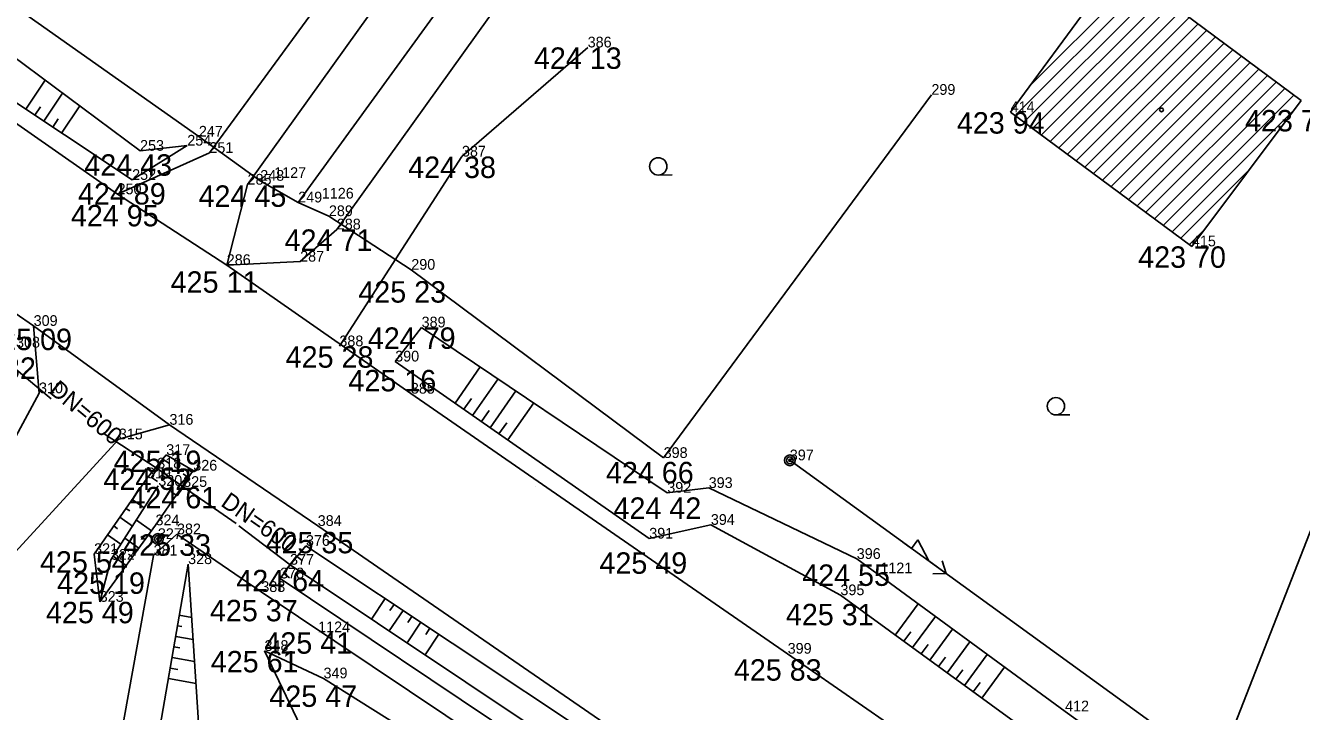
# Model space of a CAD drawing. Extents: x -559180 to -551373, y -1076947 to -1072071.
# Drawn here: x -554487.8 to -554428.4, y -1073709.1 to -1073677.1 of the extents above; entities that cross this region are included whole.
import ezdxf

# ---------------------------------------------------------------- set-up
doc = ezdxf.new("R2010")
doc.units = 0
for name, color, linetype in [('12_PLOTY', 7, 'Continuous'), ('14_BUDOVY', 7, 'Continuous'), ('17_KOMUNIKACE', 7, 'Continuous'), ('1_VODA_ZN', 7, 'Continuous'), ('20_EL_ZN', 7, 'Continuous'), ('26_SRAFY', 7, 'Continuous'), ('27_HRANA_PATA', 7, 'Continuous'), ('32', 7, 'Continuous'), ('3_BODY', 7, 'Continuous'), ('40_KANAL_ZN', 7, 'Continuous'), ('45_ZN_KULTURY', 7, 'Continuous'), ('47_ZN_STAV_OBJ$', 7, 'Continuous'), ('49_POPIS_KANAL', 7, 'Continuous'), ('6_VYSKY', 7, 'Continuous'), ('NNnadzemní', 7, 'Continuous')]:
    doc.layers.add(name, color=color, linetype=linetype)

# ---------------------------------------------------------------- blocks, each defined once
blk = doc.blocks.new('POINT_DISPLAY')
blk.add_line((0, 0), (0, 0))
blk = doc.blocks.new('BZ')
at = {"layer": '47_ZN_STAV_OBJ$'}
blk.add_circle((0, 0), 0.0875, dxfattribs=at)
blk = doc.blocks.new('JS600')
at = {"layer": '49_POPIS_KANAL'}
blk.add_text('DN=600', height=0.8, rotation=0.00002, dxfattribs=at).set_placement((0.752, -0.172))
blk = doc.blocks.new('SLB')
at = {"layer": '20_EL_ZN'}
for radius in [0.25, 0.158, 0.05]:
    blk.add_circle((0, 0), radius, dxfattribs=at)
blk = doc.blocks.new('VYUST')
at = {"layer": '40_KANAL_ZN'}
for p, q in [((-0.35, 0.5), (0, 0.5)), ((0, 0.5), (0, -0.5)), ((0, 0), (3, 0.001)), ((-0.35, -0.5), (0, -0.5))]:
    blk.add_line(p, q, dxfattribs=at)
blk = doc.blocks.new('ZAHRAD')
at = {"layer": '45_ZN_KULTURY'}
blk.add_line((0, 0), (0.65, 0.003), dxfattribs=at)
blk.add_circle((0, 0.403), 0.403, dxfattribs=at)
blk = doc.blocks.new('ELNN')
at = {"layer": '20_EL_ZN'}
for p, q in [((0, 0), (0.5, 0)), ((0.5, 0), (0.5, 0.5)), ((0.5, 0.5), (1.5, 0)), ((1.5, 0), (2.5, 0))]:
    blk.add_line(p, q, dxfattribs=at)
blk.add_lwpolyline([(2, 0.375), (2.5, 0), (2, -0.375)], dxfattribs=at)

msp = doc.modelspace()

# ---------------------------------------------------------------- linework, layer by layer
at = {"layer": '12_PLOTY'}
for p, q in [((-554475.14, -1073685.33), (-554461.21, -1073666.1)), ((-554479.77, -1073682.26), (-554489.51, -1073675.37)), ((-554458.11, -1073697.25), (-554445.63, -1073680.31)), ((-554479.77, -1073682.26), (-554476.91, -1073684.32)), ((-554476.91, -1073684.32), (-554475.14, -1073685.33)), ((-554475.14, -1073685.33), (-554473.71, -1073685.97)), ((-554473.71, -1073685.97), (-554469.87, -1073688.47)), ((-554458.11, -1073697.25), (-554469.87, -1073688.47)), ((-554423.76, -1073689.88), (-554431.97, -1073710.88)), ((-554481.88, -1073701.8), (-554480.79, -1073700.81)), ((-554480.79, -1073700.81), (-554476.86, -1073703.5)), ((-554483.43, -1073710.41), (-554481.88, -1073701.8)), ((-554476.86, -1073703.5), (-554457.84, -1073716.24))]:
    msp.add_line(p, q, dxfattribs=at)
at = {"layer": '14_BUDOVY'}
for p, q in [((-554436.9, -1073674.243), (-554441.94, -1073681.12)), ((-554428.4, -1073680.58), (-554436.9, -1073674.243)), ((-554433.49, -1073687.38), (-554428.4, -1073680.58)), ((-554441.94, -1073681.12), (-554433.49, -1073687.38))]:
    msp.add_line(p, q, dxfattribs=at)
at = {"layer": '17_KOMUNIKACE'}
for p, q in [((-554479.28, -1073683.02), (-554464.19, -1073662.369)), ((-554462.56, -1073663.56), (-554477.5, -1073684.5)), ((-554473.34, -1073686.59), (-554465.66, -1073675.86)), ((-554461.65, -1073678.1), (-554467.51, -1073683.19)), ((-554491.54, -1073679.37), (-554483.56, -1073684.95)), ((-554483.56, -1073684.95), (-554479.28, -1073683.02)), ((-554467.51, -1073683.19), (-554473.22, -1073692.04)), ((-554477.5, -1073684.5), (-554478.47, -1073688.25)), ((-554496.41, -1073684.98), (-554487.47, -1073691.09)), ((-554483.56, -1073684.95), (-554478.47, -1073688.25)), ((-554475.05, -1073688.09), (-554473.34, -1073686.59)), ((-554478.47, -1073688.25), (-554475.05, -1073688.09)), ((-554478.47, -1073688.25), (-554469.89, -1073694.25)), ((-554487.47, -1073691.09), (-554487.22, -1073694.23)), ((-554487.47, -1073691.09), (-554481.14, -1073695.7)), ((-554487.22, -1073694.23), (-554490.89, -1073701.05)), ((-554469.89, -1073694.25), (-554452.33, -1073706.38)), ((-554483.5, -1073696.38), (-554481.14, -1073695.7)), ((-554481.14, -1073695.7), (-554474.23, -1073700.42)), ((-554490.21, -1073703.68), (-554483.5, -1073696.38)), ((-554474.23, -1073700.42), (-554457.02, -1073712.27)), ((-554452.33, -1073706.38), (-554440.24, -1073714.78))]:
    msp.add_line(p, q, dxfattribs=at)
at = {"layer": '26_SRAFY'}
for p, q in [((-554486.928, -1073679.632), (-554487.829, -1073680.987)), ((-554486.124, -1073680.23), (-554486.996, -1073681.541)), ((-554487.147, -1073680.864), (-554487.413, -1073681.264)), ((-554485.321, -1073680.828), (-554486.164, -1073682.095)), ((-554486.323, -1073681.431), (-554486.58, -1073681.818)), ((-554466.653, -1073693.003), (-554467.833, -1073694.694)), ((-554465.823, -1073693.562), (-554467.013, -1073695.267)), ((-554467.067, -1073694.471), (-554467.423, -1073694.98)), ((-554464.994, -1073694.12), (-554466.193, -1073695.839)), ((-554466.244, -1073695.039), (-554466.603, -1073695.553)), ((-554464.164, -1073694.679), (-554465.373, -1073696.411)), ((-554465.422, -1073695.607), (-554465.783, -1073696.125)), ((-554482.321, -1073699.581), (-554482.881, -1073699.191)), ((-554482.994, -1073699.722), (-554483.167, -1073699.601)), ((-554483.556, -1073700.549), (-554483.738, -1073700.422)), ((-554482.86, -1073700.424), (-554483.452, -1073700.012)), ((-554482.682, -1073700.145), (-554481.983, -1073700.654)), ((-554483.4, -1073701.267), (-554484.024, -1073700.832)), ((-554483.222, -1073700.989), (-554482.571, -1073701.463)), ((-554482.479, -1073700.911), (-554482.277, -1073701.059)), ((-554483.054, -1073701.73), (-554482.866, -1073701.867)), ((-554483.763, -1073701.832), (-554483.16, -1073702.271)), ((-554471.726, -1073704.765), (-554471.088, -1073703.806)), ((-554470.863, -1073704.371), (-554470.672, -1073704.083)), ((-554446.255, -1073704.05), (-554447.317, -1073705.509)), ((-554480.105, -1073704.685), (-554480.681, -1073704.586)), ((-554470.894, -1073705.32), (-554470.256, -1073704.36)), ((-554470.031, -1073704.925), (-554469.839, -1073704.637)), ((-554445.448, -1073704.641), (-554446.508, -1073706.097)), ((-554480.558, -1073705.114), (-554480.766, -1073705.078)), ((-554470.063, -1073705.876), (-554469.423, -1073704.914)), ((-554469.199, -1073705.48), (-554469.007, -1073705.191)), ((-554444.641, -1073705.232), (-554445.7, -1073706.685)), ((-554480.037, -1073705.712), (-554480.851, -1073705.571)), ((-554469.231, -1073706.431), (-554468.59, -1073705.468)), ((-554446.594, -1073705.366), (-554446.912, -1073705.803)), ((-554443.835, -1073705.823), (-554444.891, -1073707.274)), ((-554480.656, -1073706.112), (-554480.936, -1073706.064)), ((-554445.786, -1073705.955), (-554446.104, -1073706.391)), ((-554443.028, -1073706.413), (-554444.083, -1073707.862)), ((-554480.755, -1073707.11), (-554481.106, -1073707.049)), ((-554479.969, -1073706.738), (-554481.021, -1073706.557)), ((-554444.978, -1073706.544), (-554445.295, -1073706.98)), ((-554442.221, -1073707.004), (-554443.274, -1073708.451)), ((-554479.901, -1073707.765), (-554481.191, -1073707.542)), ((-554444.17, -1073707.133), (-554444.487, -1073707.568)), ((-554443.362, -1073707.722), (-554443.678, -1073708.157))]:
    msp.add_line(p, q, dxfattribs=at)
at = {"layer": '27_HRANA_PATA'}
for p, q in [((-554492.01, -1073675.85), (-554482.51, -1073682.92)), ((-554491.25, -1073678.71), (-554482.88, -1073684.28)), ((-554482.88, -1073684.28), (-554480.31, -1073682.68)), ((-554482.51, -1073682.92), (-554480.31, -1073682.68)), ((-554469.39, -1073691.16), (-554470.62, -1073692.75)), ((-554469.39, -1073691.16), (-554457.94, -1073698.87)), ((-554470.62, -1073692.75), (-554458.78, -1073701.01)), ((-554481.29, -1073697.11), (-554482.19, -1073698.2)), ((-554481.29, -1073697.11), (-554480.03, -1073697.84)), ((-554481.79, -1073700.39), (-554480.03, -1073697.84)), ((-554481.71, -1073697.74), (-554480.5, -1073698.6)), ((-554482.19, -1073698.2), (-554484.65, -1073701.73)), ((-554481.66, -1073698.55), (-554483.87, -1073702)), ((-554457.94, -1073698.87), (-554456.01, -1073698.65)), ((-554456.01, -1073698.65), (-554449.11, -1073701.96)), ((-554484.39, -1073703.96), (-554481.79, -1073700.39)), ((-554458.78, -1073701.01), (-554455.91, -1073700.37)), ((-554455.91, -1073700.37), (-554449.87, -1073703.65)), ((-554484.65, -1073701.73), (-554484.39, -1073703.96)), ((-554474.78, -1073701.35), (-554457.33, -1073712.96)), ((-554483.87, -1073702), (-554484.39, -1073703.96)), ((-554480.27, -1073702.2), (-554481.57, -1073709.74)), ((-554480.27, -1073702.2), (-554479.78, -1073709.59)), ((-554475.52, -1073702.23), (-554458.11, -1073713.86)), ((-554449.11, -1073701.96), (-554439.4, -1073709.07)), ((-554475.98, -1073702.87), (-554458.52, -1073714.58)), ((-554449.87, -1073703.65), (-554439.14, -1073711.46)), ((-554476.71, -1073706.25), (-554473.96, -1073707.53)), ((-554476.71, -1073706.25), (-554475.03, -1073709.76)), ((-554473.96, -1073707.53), (-554465.62, -1073712.78)), ((-554439.4, -1073709.07), (-554426.05, -1073718.69))]:
    msp.add_line(p, q, dxfattribs=at)
msp.add_lwpolyline([(-554474.78, -1073701.35), (-554475.52, -1073702.23), (-554475.98, -1073702.87)], dxfattribs=at)
at = {"layer": '32'}
for p, q in [((-554440.963, -1073679.808), (-554436.04, -1073674.884)), ((-554441.727, -1073681.278), (-554435.635, -1073675.186)), ((-554441.321, -1073681.579), (-554435.23, -1073675.488)), ((-554440.914, -1073681.88), (-554434.825, -1073675.79)), ((-554440.508, -1073682.181), (-554434.419, -1073676.092)), ((-554440.102, -1073682.482), (-554434.014, -1073676.394)), ((-554439.696, -1073682.783), (-554433.609, -1073676.696)), ((-554439.29, -1073683.084), (-554433.204, -1073676.998)), ((-554438.883, -1073683.384), (-554432.799, -1073677.3)), ((-554438.477, -1073683.685), (-554432.394, -1073677.602)), ((-554438.071, -1073683.986), (-554431.989, -1073677.904)), ((-554437.665, -1073684.287), (-554431.584, -1073678.206)), ((-554437.259, -1073684.588), (-554431.179, -1073678.508)), ((-554436.852, -1073684.889), (-554430.774, -1073678.81)), ((-554436.446, -1073685.19), (-554430.369, -1073679.112)), ((-554436.04, -1073685.491), (-554429.963, -1073679.414)), ((-554435.634, -1073685.792), (-554429.558, -1073679.716)), ((-554435.228, -1073686.093), (-554429.153, -1073680.018)), ((-554434.821, -1073686.394), (-554428.748, -1073680.32)), ((-554434.415, -1073686.695), (-554428.695, -1073680.975)), ((-554434.009, -1073686.995), (-554430.8, -1073683.787)), ((-554433.603, -1073687.296), (-554432.905, -1073686.598))]:
    msp.add_line(p, q, dxfattribs=at)
at = {"layer": 'NNnadzemní'}
msp.add_line((-554426.46, -1073716.03), (-554452.23, -1073697.36), dxfattribs=at)

# ---------------------------------------------------------------- block references
at = {"layer": '1_VODA_ZN'}
for p in [(-554461.65, -1073678.1), (-554445.63, -1073680.31), (-554428.4, -1073680.58), (-554441.94, -1073681.12), (-554480.31, -1073682.68), (-554479.77, -1073682.26), (-554482.51, -1073682.92), (-554479.28, -1073683.02), (-554467.51, -1073683.19), (-554482.88, -1073684.28), (-554477.5, -1073684.5), (-554476.91, -1073684.32), (-554476.26, -1073684.19), (-554483.56, -1073684.95), (-554475.14, -1073685.33), (-554474.04, -1073685.15), (-554473.71, -1073685.97), (-554473.34, -1073686.59), (-554433.49, -1073687.38), (-554478.47, -1073688.25), (-554475.05, -1073688.09), (-554469.87, -1073688.47), (-554487.47, -1073691.09), (-554469.39, -1073691.16), (-554473.22, -1073692.04), (-554470.62, -1073692.75), (-554487.22, -1073694.23), (-554469.89, -1073694.25), (-554481.14, -1073695.7), (-554483.5, -1073696.38), (-554481.29, -1073697.11), (-554458.11, -1073697.25), (-554452.23, -1073697.36), (-554481.71, -1073697.74), (-554480.03, -1073697.84), (-554482.19, -1073698.2), (-554481.66, -1073698.55), (-554480.5, -1073698.6), (-554464.101, -1073698.571), (-554464.1, -1073698.57), (-554456.01, -1073698.65), (-554457.94, -1073698.87), (-554481.79, -1073700.39), (-554474.23, -1073700.42), (-554455.91, -1073700.37), (-554481.68, -1073701.03), (-554480.79, -1073700.81), (-554458.78, -1073701.01), (-554484.65, -1073701.73), (-554474.78, -1073701.35), (-554483.87, -1073702), (-554481.88, -1073701.8), (-554480.27, -1073702.2), (-554475.52, -1073702.23), (-554449.11, -1073701.96), (-554475.98, -1073702.87), (-554448.01, -1073702.63), (-554476.86, -1073703.5), (-554484.39, -1073703.96), (-554449.87, -1073703.65), (-554474.21, -1073705.38), (-554476.71, -1073706.25), (-554452.33, -1073706.38), (-554473.96, -1073707.53), (-554439.4, -1073709.07)]:
    msp.add_blockref('POINT_DISPLAY', p, dxfattribs=at)
at = {"layer": '20_EL_ZN'}
for p in [(-554452.23, -1073697.36), (-554481.68, -1073701.03)]:
    msp.add_blockref('SLB', p, dxfattribs=at)
at = {"layer": '20_EL_ZN', "xscale": 0.9999997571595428, "yscale": 0.9999997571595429, "rotation": -35.922644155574}
msp.add_blockref('ELNN', (-554446.966, -1073701.173), dxfattribs=at)
at = {"layer": '32'}
msp.add_blockref('POINT_DISPLAY', (-554439.839, -1073678.289), dxfattribs=at)
at = {"layer": '40_KANAL_ZN'}
for p, xscale, yscale, rotation in [((-554488.95, -1073692.56), 1.000001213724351, 1.000001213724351, -39.90514988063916), ((-554481.71, -1073697.74), 1.0000011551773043, 1.0000011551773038, 146.85330961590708), ((-554480.5, -1073698.6), 0.9999998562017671, 0.9999998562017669, -34.727062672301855), ((-554475.52, -1073702.23), 1.0000019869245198, 1.0000019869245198, 142.74595480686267)]:
    msp.add_blockref('VYUST', p, dxfattribs=dict(at, xscale=xscale, yscale=yscale, rotation=rotation))
at = {"layer": '45_ZN_KULTURY'}
for p in [(-554458.361, -1073684.053), (-554439.828, -1073695.239)]:
    msp.add_blockref('ZAHRAD', p, dxfattribs=at)
at = {"layer": '47_ZN_STAV_OBJ$'}
msp.add_blockref('BZ', (-554434.907, -1073681.014), dxfattribs=at)
at = {"layer": '49_POPIS_KANAL'}
for p, xscale, yscale, rotation in [((-554487.273, -1073693.566), 0.9999967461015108, 0.9999967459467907, -39.5829397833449), ((-554479.316, -1073698.881), 0.99999810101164, 0.9999981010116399, -34.899366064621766)]:
    msp.add_blockref('JS600', p, dxfattribs=dict(at, xscale=xscale, yscale=yscale, rotation=rotation))

# ---------------------------------------------------------------- texts
at = {"layer": '3_BODY'}
for s, p in [('386', (-554461.65, -1073678.1)), ('299', (-554445.63, -1073680.31)), ('414', (-554441.94, -1073681.12)), ('247', (-554479.77, -1073682.26)), ('253', (-554482.51, -1073682.92)), ('254', (-554480.31, -1073682.68)), ('251', (-554479.28, -1073683.02)), ('387', (-554467.51, -1073683.19)), ('252', (-554482.88, -1073684.28)), ('248', (-554476.91, -1073684.32)), ('1127', (-554476.26, -1073684.19)), ('250', (-554483.56, -1073684.95)), ('285', (-554477.5, -1073684.5)), ('249', (-554475.14, -1073685.33)), ('1126', (-554474.04, -1073685.15)), ('289', (-554473.71, -1073685.97)), ('288', (-554473.34, -1073686.59)), ('415', (-554433.49, -1073687.38)), ('286', (-554478.47, -1073688.25)), ('287', (-554475.05, -1073688.09)), ('290', (-554469.87, -1073688.47)), ('309', (-554487.47, -1073691.09)), ('389', (-554469.39, -1073691.16)), ('308', (-554488.29, -1073692.1)), ('388', (-554473.22, -1073692.04)), ('390', (-554470.62, -1073692.75)), ('310', (-554487.22, -1073694.23)), ('385', (-554469.89, -1073694.25)), ('316', (-554481.14, -1073695.7)), ('315', (-554483.5, -1073696.38)), ('317', (-554481.29, -1073697.11)), ('398', (-554458.11, -1073697.25)), ('397', (-554452.23, -1073697.36)), ('318', (-554481.71, -1073697.74)), ('326', (-554480.03, -1073697.84)), ('319', (-554482.19, -1073698.2)), ('320', (-554481.66, -1073698.55)), ('325', (-554480.5, -1073698.6)), ('393', (-554456.01, -1073698.65)), ('392', (-554457.94, -1073698.87)), ('324', (-554481.79, -1073700.39)), ('384', (-554474.23, -1073700.42)), ('394', (-554455.91, -1073700.37)), ('327', (-554481.68, -1073701.03)), ('382', (-554480.79, -1073700.81)), ('391', (-554458.78, -1073701.01)), ('376', (-554474.78, -1073701.35)), ('321', (-554484.65, -1073701.73)), ('322', (-554483.87, -1073702)), ('381', (-554481.88, -1073701.8)), ('328', (-554480.27, -1073702.2)), ('377', (-554475.52, -1073702.23)), ('396', (-554449.11, -1073701.96)), ('1121', (-554448.01, -1073702.63)), ('378', (-554475.98, -1073702.87)), ('323', (-554484.39, -1073703.96)), ('383', (-554476.86, -1073703.5)), ('395', (-554449.87, -1073703.65)), ('1124', (-554474.21, -1073705.38)), ('348', (-554476.71, -1073706.25)), ('399', (-554452.33, -1073706.38)), ('349', (-554473.96, -1073707.53)), ('412', (-554439.4, -1073709.07))]:
    msp.add_text(s, height=0.5, dxfattribs=at).set_placement(p)
at = {"layer": '6_VYSKY'}
for s, p in [('424 13', (-554464.155, -1073679.1)), ('423 94', (-554444.445, -1073682.12)), ('423 78', (-554431.014, -1073682.018)), ('424 43', (-554485.107, -1073684.085)), ('424 38', (-554470.015, -1073684.19)), ('424 89', (-554485.404, -1073685.427)), ('424 45', (-554479.785, -1073685.536)), ('424 95', (-554485.735, -1073686.446)), ('424 71', (-554475.772, -1073687.59)), ('423 70', (-554435.995, -1073688.38)), ('425 11', (-554481.085, -1073689.544)), ('425 23', (-554472.338, -1073690.003)), ('425 09', (-554489.773, -1073692.219)), ('424 79', (-554471.895, -1073692.16)), ('425 28', (-554475.725, -1073693.04)), ('424 32', (-554491.455, -1073693.56)), ('425 16', (-554472.799, -1073694.143)), ('425 19', (-554483.74, -1073697.908)), ('424 66', (-554460.798, -1073698.433)), ('424 52', (-554484.215, -1073698.74)), ('424 61', (-554483.005, -1073699.6)), ('424 42', (-554460.445, -1073700.09)), ('425 33', (-554483.295, -1073701.81)), ('425 35', (-554476.661, -1073701.696)), ('425 54', (-554487.174, -1073702.601)), ('425 49', (-554461.101, -1073702.652)), ('424 55', (-554451.652, -1073703.217)), ('425 19', (-554486.375, -1073703.589)), ('424 64', (-554478.025, -1073703.469)), ('425 49', (-554486.895, -1073704.96)), ('425 37', (-554479.254, -1073704.868)), ('425 31', (-554452.412, -1073705.054)), ('425 41', (-554476.715, -1073706.38)), ('425 61', (-554479.215, -1073707.25)), ('425 83', (-554454.835, -1073707.637)), ('425 47', (-554476.484, -1073708.861))]:
    msp.add_text(s, height=1, dxfattribs=at).set_placement(p)

doc.saveas('drawing.dxf')
